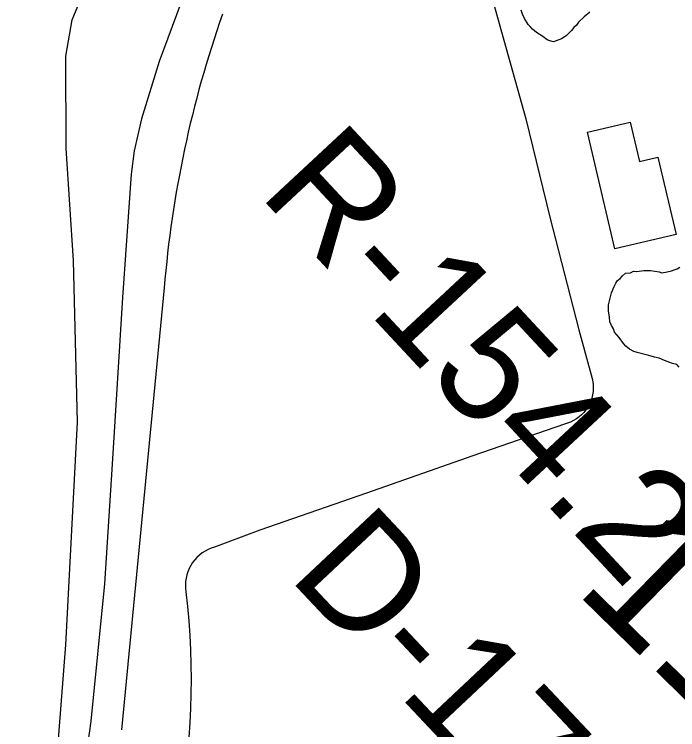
# Model space of a CAD drawing. Extents: x 3424494 to 3462436, y 522220 to 547718.
# Drawn here: x 3452991 to 3453473, y 544612 to 545132 of the extents above; entities that cross this region are included whole.
import ezdxf

# ---------------------------------------------------------------- set-up
doc = ezdxf.new("R2010")
doc.units = 0
for name, color, linetype in [('V-BLDG-OTLN', 7, 'Continuous'), ('V-DTCH-CNTR', 7, 'Continuous'), ('V-LEVE-TOET', 7, 'Continuous'), ('V-RIVR-EDGE', 7, 'Continuous'), ('V-RIVR-RANG-IDEN', 7, 'Continuous'), ('V-ROAD-CNTR', 7, 'Continuous'), ('V-SITE-VEGE', 7, 'Continuous'), ('V-SURV-IDEN', 7, 'Continuous'), ('V-TOPO-SHOR', 7, 'Continuous')]:
    doc.layers.add(name, color=color, linetype=linetype)

msp = doc.modelspace()

# ---------------------------------------------------------------- linework, layer by layer
at = {"layer": 'V-BLDG-OTLN'}
msp.add_lwpolyline([(3453458.68, 545028.48), (3453471.9, 544972.39), (3453427.43, 544961.91), (3453407.48, 545046.62), (3453438.63, 545053.96), (3453445.37, 545025.34)], close=True, dxfattribs=at)
at = {"layer": 'V-DTCH-CNTR'}
for points in [[(3453304.63, 545275.43), (3453320.22, 545213.7), (3453340.56, 545136.03), (3453362.8, 545056.4), (3453380.15, 544984.98), (3453401.19, 544903.05)], [(3453401.19, 544903.05), (3453411.04, 544867.71), (3453411.48, 544865.35), (3453411.71, 544862.96), (3453411.74, 544860.57), (3453411.56, 544858.17), (3453411.18, 544855.81), (3453410.6, 544853.48), (3453409.82, 544851.21), (3453408.85, 544849.02), (3453407.69, 544846.93), (3453406.35, 544844.93), (3453404.85, 544843.06), (3453403.2, 544841.33), (3453401.4, 544839.74), (3453399.47, 544838.32), (3453397.43, 544837.06), (3453395.28, 544835.99), (3453393.06, 544835.11), (3453390.76, 544834.42), (3453324.27, 544811.57), (3453246.87, 544784.26), (3453169.49, 544757.34), (3453136.42, 544745.14), (3453134.07, 544744.36), (3453131.8, 544743.38), (3453129.62, 544742.21), (3453127.54, 544740.86), (3453125.59, 544739.33), (3453123.77, 544737.65), (3453122.11, 544735.81), (3453120.61, 544733.84), (3453119.28, 544731.75), (3453118.14, 544729.55), (3453117.18, 544727.27), (3453116.43, 544724.91), (3453115.88, 544722.49), (3453115.54, 544720.04), (3453115.4, 544717.57), (3453115.48, 544715.09), (3453115.77, 544712.63), (3453116.9, 544702.09), (3453117.83, 544691.53), (3453118.55, 544680.96), (3453119.06, 544670.37), (3453119.37, 544659.77), (3453119.48, 544649.17), (3453119.37, 544638.57), (3453119.06, 544627.97), (3453118.55, 544617.39), (3453117.83, 544606.81)]]:
    msp.add_lwpolyline(points, dxfattribs=at)
at = {"layer": 'V-LEVE-TOET'}
msp.add_lwpolyline([(3453020.16, 544568.34), (3453028.49, 544674.15), (3453037, 544835.81), (3453033.97, 544953.36), (3453028.79, 545034.73), (3453028.38, 545101.77), (3453033.06, 545128.28), (3453044.31, 545155.44), (3453079.65, 545194.91), (3453144.6, 545254.69), (3453244.34, 545343.54), (3453336.78, 545433.67), (3453469.98, 545565.1), (3453558.91, 545652.98), (3453648.49, 545733.92), (3453753.12, 545838.48), (3453818.46, 545907.12)], dxfattribs=at)
at = {"layer": 'V-RIVR-EDGE'}
msp.add_spline([(3451747.96, 544260.87), (3451764.43, 544271.06), (3451791.53, 544289.64), (3451819.74, 544315.16), (3451836.97, 544333.39), (3451853.45, 544346.51), (3451865.54, 544357.45), (3451883.86, 544373.49), (3451891.92, 544381.88), (3451901.81, 544389.53), (3451915.36, 544400.1), (3451929.29, 544415.41), (3451940.29, 544428.18), (3451954.22, 544444.23), (3451972.91, 544464.66), (3451993.43, 544482.88), (3452012.47, 544495.63), (3452023.82, 544502.91), (3452039.2, 544516.4), (3452050.19, 544526.97), (3452059, 544538.28), (3452067.8, 544552.88), (3452074.77, 544560.54), (3452091.25, 544571.83), (3452115.79, 544592.61), (3452128.24, 544602.81), (3452139.61, 544615.22), (3452154.99, 544628.34), (3452167.45, 544638.54), (3452179.91, 544650.94), (3452198.23, 544669.17), (3452207.76, 544682.31), (3452220.59, 544695.07), (3452238.55, 544714.03), (3452251.01, 544727.53), (3452258.34, 544734.82), (3452278.14, 544758.53), (3452293.17, 544775.68), (3452312.59, 544794.64), (3452329.81, 544810.68), (3452335.32, 544823.09), (3452349.99, 544839.51), (3452364.66, 544859.21), (3452384.08, 544880), (3452409.39, 544913.93), (3452420.76, 544928.89), (3452427.37, 544943.5), (3452428.88, 544959.21), (3452432.18, 544966.52), (3452437.68, 544973.45), (3452456.74, 544992.04), (3452476.89, 545011.73), (3452493.01, 545024.85), (3452500.7, 545030.32), (3452509.5, 545041.99), (3452516.47, 545052.21), (3452530.39, 545063.14), (3452544.67, 545071.15), (3452550.54, 545081.01), (3452571.81, 545108.37), (3452596, 545136.09), (3452616.89, 545156.88), (3452640.71, 545180.58), (3452668.57, 545210.48), (3452708.14, 545250.6), (3452727.19, 545267), (3452748.79, 545279.37), (3452766.73, 545292.12), (3452778.47, 545308.18), (3452791.66, 545319.11), (3452841.45, 545350.79), (3452868.2, 545377.05), (3452890.55, 545399.29), (3452902.64, 545409.13), (3452913.27, 545420.07), (3452931.57, 545429.89), (3452944.76, 545441.19), (3452999.71, 545489.31), (3453027.19, 545515.56), (3453068.96, 545555.67), (3453103.42, 545592.5), (3453125.8, 545625.71), (3453154.38, 545652.33), (3453181.86, 545679.68), (3453207.5, 545702.28), (3453239.38, 545730.71), (3453267.68, 545752.5)], degree=3, dxfattribs=at)
at = {"layer": 'V-ROAD-CNTR'}
msp.add_lwpolyline([(3453100, 544933.45), (3453069.05, 544612.45)], dxfattribs=at)
msp.add_arc((3453887.85, 544869.67), 790.43, 160.5937, 175.37186, dxfattribs=at)
at = {"layer": 'V-SITE-VEGE'}
for points in [[(3453409.31, 545133.78), (3453405.02, 545130.38), (3453401.1, 545126.59), (3453399.52, 545124.31), (3453397.57, 545122.8), (3453395.99, 545120.51), (3453392.07, 545116.72), (3453388.56, 545114.47), (3453382.74, 545112.26), (3453380.06, 545113.07), (3453378.15, 545113.87), (3453375.1, 545116.24), (3453370.52, 545119.01), (3453367.48, 545121.38), (3453365.97, 545123.33), (3453364.46, 545124.9), (3453361.83, 545129.18), (3453360.34, 545132.29), (3453359.24, 545135.39)], [(3453474.24, 544875.89), (3453472.35, 544877.85), (3453469.27, 544878.67), (3453463.51, 544880.7), (3453459.68, 544882.31), (3453456.22, 544883.14), (3453451.99, 544884.37), (3453443.53, 544886.44), (3453441.23, 544887.25), (3453438.17, 544888.85), (3453435.51, 544891.21), (3453433.61, 544893.17), (3453430.59, 544897.47), (3453427.19, 544901.39), (3453426.45, 544903.72), (3453424.95, 544906.06), (3453423.83, 544908.78), (3453423.51, 544912.26), (3453422.81, 544916.91), (3453422.88, 544921.15), (3453423.72, 544925), (3453424.96, 544930), (3453426.97, 544934.6), (3453428.17, 544936.89), (3453429.36, 544938.8), (3453431.32, 544940.32), (3453432.89, 544942.22), (3453435.24, 544944.11), (3453438.72, 544944.44), (3453441.06, 544945.56), (3453443.37, 544945.52), (3453448.4, 544946.21), (3453453.42, 544946.12), (3453459.58, 544945.24), (3453461.5, 544944.44), (3453465.37, 544945.15), (3453468.48, 544945.87), (3453470.42, 544946.6), (3453472.75, 544947.34), (3453474.69, 544948.46)]]:
    msp.add_lwpolyline(points, dxfattribs=at)
at = {"layer": 'V-TOPO-SHOR'}
msp.add_lwpolyline([(3453492, 545569.83), (3453423.62, 545494.95), (3453385.31, 545456.55), (3453347.73, 545421.57), (3453256.53, 545333.37), (3453202.25, 545282.22), (3453173, 545253.26), (3453161.1, 545237.98), (3453142.15, 545210.9), (3453133.66, 545194.6), (3453121.54, 545166.04), (3453096.43, 545097.97), (3453083.4, 545056.4), (3453078.22, 545033.2), (3453075.88, 545016.12), (3453069.58, 544926.5), (3453062.07, 544805.39), (3453056.51, 544718.5), (3453046.62, 544618.67), (3453035.71, 544540.08)], dxfattribs=at)

# ---------------------------------------------------------------- texts
at = {"layer": 'V-RIVR-RANG-IDEN'}
for s, rotation, p in [('R-154.2', 312.941, (3453167.74, 545001.67)), ('D-170', 313.2303, (3453189.13, 544723.62))]:
    msp.add_text(s, height=83, rotation=rotation, dxfattribs=at).set_placement(p)
at = {"layer": 'V-SURV-IDEN'}
msp.add_text('1161+11.4', height=100, rotation=315.5943, dxfattribs=at).set_placement((3453397.01, 544713.95))

doc.saveas('drawing.dxf')
